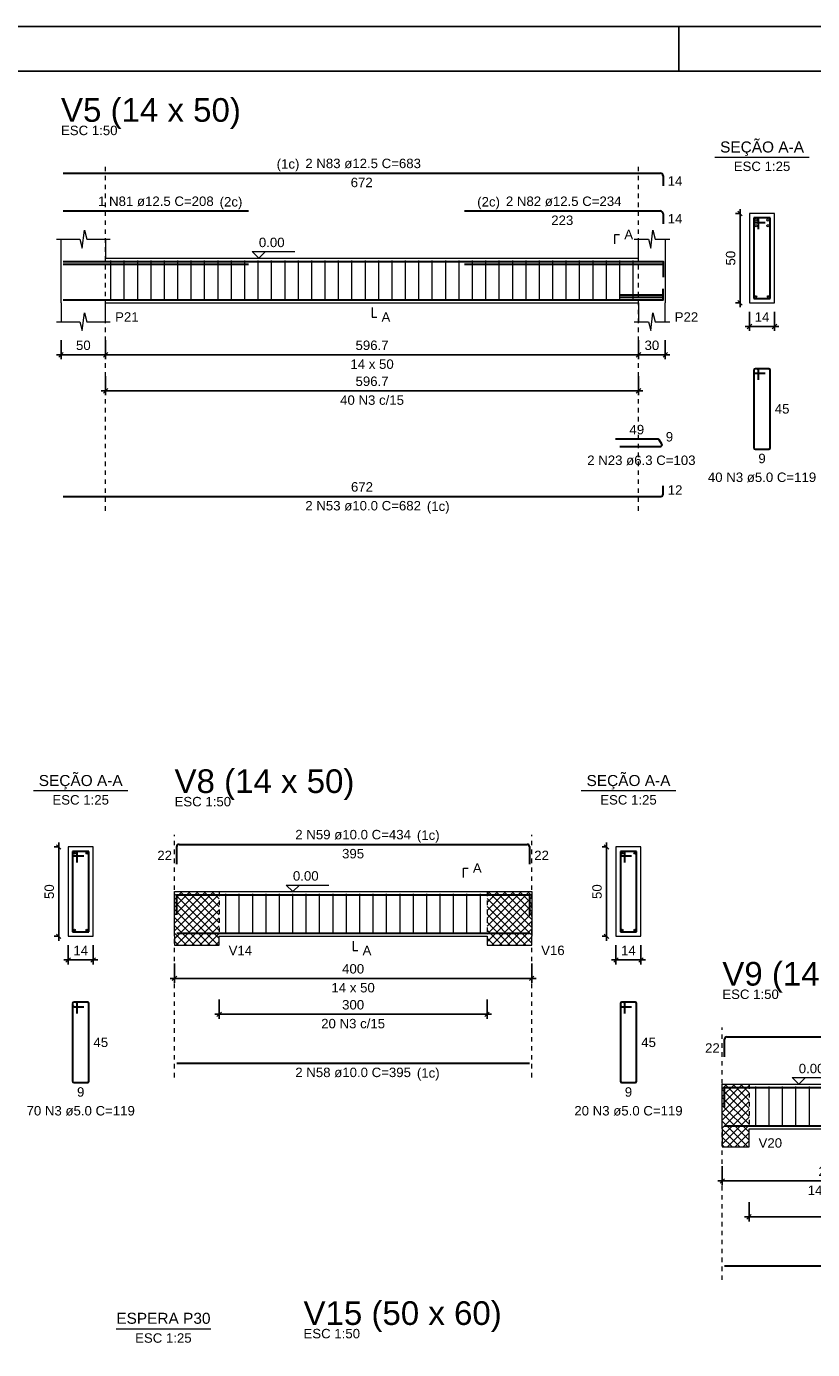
# Model space of a CAD drawing. Header units: millimetres. Extents: x 10 to 1250, y -62 to 528.
# Tile 849 of 909: x 853 to 871, y 98 to 128. Entities that reach past the tile are written whole.
import ezdxf

# ---------------------------------------------------------------- set-up
doc = ezdxf.new("R2010")
doc.units = ezdxf.units.MM
doc.header["$LTSCALE"] = 0.05
doc.linetypes.add('DOT', pattern=[6.35, 0, -6.35])
for name, color, linetype, lineweight in [('Descrição da armadura', 7, 'Continuous', 5), ('DT-Arm complementar', 5, 'Continuous', 5), ('DT-Barras na forma', 2, 'Continuous', 30), ('DT-Barras no corte', 5, 'Continuous', 5), ('DT-Barras rebatidas', 2, 'Continuous', 30), ('DT-Cotas', 9, 'Continuous', 5), ('DT-Forma', 5, 'Continuous', 5), ('DT-Hachura intersecção vigas', 9, 'Continuous', 5), ('DT-Pontilhado', 9, 'DOT', 5), ('DT-Textos', 7, 'Continuous', 5), ('DT-Título', 3, 'Continuous', 20), ('Textos armaduras', 7, 'Continuous', 5)]:
    doc.layers.add(name, color=color, linetype=linetype, lineweight=lineweight)
doc.layers.add('FOLHA_PADRÃO', color=7, linetype='Continuous')
doc.styles.add('Arial', font='arial.ttf')
doc.styles.get("Standard").update_dxf_attribs({"font": 'arial.ttf'})
doc.dimstyles.new('UM_25.000000', dxfattribs={"dimtxt": 0.18, "dimasz": 0.1, "dimexe": 0.1, "dimexo": 0.2, "dimgap": 0, "dimtad": 1, "dimtih": 1, "dimtoh": 1, "dimdec": 1, "dimlfac": 25, "dimzin": 0, "dimdsep": 46, "dimtxsty": 'Standard', "dimcen": 0.09, "dimdle": 0.1, "dimadec": 1, "dimazin": 2, "dimtfac": 1, "dimtdec": 4, "dimtofl": 0, "dimtmove": 0, "dimatfit": 3, "dimfxl": 1, "dimtolj": 1, "dimarcsym": 0})
doc.dimstyles.new('UM_50.000000', dxfattribs={"dimtxt": 0.18, "dimasz": 0.1, "dimexe": 0.1, "dimexo": 0.2, "dimgap": 0.1, "dimtad": 1, "dimdec": 1, "dimlfac": 50, "dimzin": 0, "dimdsep": 46, "dimtxsty": 'Standard', "dimblk": 'OBLIQUE', "dimcen": 0.09, "dimdle": 0.1, "dimadec": 1, "dimazin": 2, "dimtfac": 1, "dimtdec": 1, "dimtofl": 0, "dimtmove": 0, "dimatfit": 3, "dimldrblk": 'OBLIQUE', "dimfxl": 1, "dimtolj": 1, "dimarcsym": 1})
pattern_1 = [(45, (770.54189, 53.9117), (-0.08838835, 0.08838835), []), (135, (770.54189, 53.9117), (-0.08838835, -0.08838835), [])]

# ---------------------------------------------------------------- blocks, each defined once
blk = doc.blocks.new('A1EST. 1500')
at = {"layer": 'FOLHA_PADRÃO', "color": 1, "linetype": 'Continuous'}
for p, q in [((150.008, 59.4), (0, 59.4)), ((77.5, 59.4), (77.5, 58.4))]:
    blk.add_line(p, q, dxfattribs=at)
at = {"layer": 'FOLHA_PADRÃO', "color": 6, "linetype": 'Continuous'}
blk.add_lwpolyline([(149, 58.4), (149, 1), (1, 1), (1, 58.4), (149, 58.4)], dxfattribs=at)
blk = doc.blocks.new('_Oblique')
at = {"color": 0, "linetype": 'ByBlock', "lineweight": -2}
blk.add_line((-0.5, -0.5), (0.5, 0.5), dxfattribs=at)
blk = doc.blocks.new('*D1241')
at = {"layer": 'Defpoints', "color": 0, "transparency": 16777216}
for p in [(853.939, 121.108), (854.939, 121.108), (854.939, 120.579)]:
    blk.add_point(p, dxfattribs=at)
at = {"layer": 'DT-Cotas', "color": 0, "lineweight": -2, "transparency": 16777216}
for p, q in [((853.939, 120.908), (853.939, 120.479)), ((854.939, 120.908), (854.939, 120.479)), ((853.839, 120.579), (855.039, 120.579))]:
    blk.add_line(p, q, dxfattribs=at)
at = {"layer": 'DT-Cotas', "color": 0, "lineweight": -2, "transparency": 16777216, "xscale": 0.1, "yscale": 0.1, "zscale": 0.1, "rotation": 180}
blk.add_blockref('_Oblique', (853.939, 120.579), dxfattribs=at)
at = {"layer": 'DT-Cotas', "color": 0, "lineweight": -2, "transparency": 16777216, "xscale": 0.1, "yscale": 0.1, "zscale": 0.1}
blk.add_blockref('_Oblique', (854.939, 120.579), dxfattribs=at)
at = {"layer": 'DT-Cotas', "transparency": 16777216, "insert": (854.439, 120.791), "char_height": 0.2118, "attachment_point": 5, "rotation": 0.0057, "style": 'Arial'}
blk.add_mtext('\\A1;50', dxfattribs=at)
blk = doc.blocks.new('*D1242')
at = {"layer": 'Defpoints', "color": 0, "transparency": 16777216}
for p in [(854.939, 121.108), (866.874, 121.108), (866.874, 120.579)]:
    blk.add_point(p, dxfattribs=at)
at = {"layer": 'DT-Cotas', "color": 0, "lineweight": -2, "transparency": 16777216}
for p, q in [((854.939, 120.908), (854.939, 120.479)), ((866.874, 120.908), (866.874, 120.479)), ((854.839, 120.579), (866.974, 120.579))]:
    blk.add_line(p, q, dxfattribs=at)
at = {"layer": 'DT-Cotas', "color": 0, "lineweight": -2, "transparency": 16777216, "xscale": 0.1, "yscale": 0.1, "zscale": 0.1, "rotation": 180}
blk.add_blockref('_Oblique', (854.939, 120.579), dxfattribs=at)
at = {"layer": 'DT-Cotas', "color": 0, "lineweight": -2, "transparency": 16777216, "xscale": 0.1, "yscale": 0.1, "zscale": 0.1}
blk.add_blockref('_Oblique', (866.874, 120.579), dxfattribs=at)
at = {"layer": 'DT-Cotas', "transparency": 16777216, "insert": (860.906, 120.791), "char_height": 0.2118, "attachment_point": 5, "rotation": 0.0057, "style": 'Arial'}
blk.add_mtext('\\A1;596.7', dxfattribs=at)
blk = doc.blocks.new('*D1243')
at = {"layer": 'Defpoints', "color": 0, "transparency": 16777216}
for p in [(866.874, 121.108), (867.474, 121.108), (867.474, 120.579)]:
    blk.add_point(p, dxfattribs=at)
at = {"layer": 'DT-Cotas', "color": 0, "lineweight": -2, "transparency": 16777216}
for p, q in [((866.874, 120.908), (866.874, 120.479)), ((867.474, 120.908), (867.474, 120.479)), ((866.774, 120.579), (867.574, 120.579))]:
    blk.add_line(p, q, dxfattribs=at)
at = {"layer": 'DT-Cotas', "color": 0, "lineweight": -2, "transparency": 16777216, "xscale": 0.1, "yscale": 0.1, "zscale": 0.1, "rotation": 180}
blk.add_blockref('_Oblique', (866.874, 120.579), dxfattribs=at)
at = {"layer": 'DT-Cotas', "color": 0, "lineweight": -2, "transparency": 16777216, "xscale": 0.1, "yscale": 0.1, "zscale": 0.1}
blk.add_blockref('_Oblique', (867.474, 120.579), dxfattribs=at)
at = {"layer": 'DT-Cotas', "transparency": 16777216, "insert": (867.174, 120.791), "char_height": 0.2118, "attachment_point": 5, "rotation": 0.0057, "style": 'Arial'}
blk.add_mtext('\\A1;30', dxfattribs=at)
blk = doc.blocks.new('*D1244')
at = {"layer": 'Defpoints', "color": 0, "transparency": 16777216}
for p in [(854.939, 120.304), (866.874, 120.304), (866.874, 119.774)]:
    blk.add_point(p, dxfattribs=at)
at = {"layer": 'DT-Cotas', "color": 0, "lineweight": -2, "transparency": 16777216}
for p, q in [((854.939, 120.104), (854.939, 119.674)), ((866.874, 120.104), (866.874, 119.674)), ((854.839, 119.774), (866.974, 119.774))]:
    blk.add_line(p, q, dxfattribs=at)
at = {"layer": 'DT-Cotas', "color": 0, "lineweight": -2, "transparency": 16777216, "xscale": 0.1, "yscale": 0.1, "zscale": 0.1, "rotation": 180}
blk.add_blockref('_Oblique', (854.939, 119.774), dxfattribs=at)
at = {"layer": 'DT-Cotas', "color": 0, "lineweight": -2, "transparency": 16777216, "xscale": 0.1, "yscale": 0.1, "zscale": 0.1}
blk.add_blockref('_Oblique', (866.874, 119.774), dxfattribs=at)
at = {"layer": 'DT-Cotas', "transparency": 16777216, "insert": (860.906, 119.986), "char_height": 0.2118, "attachment_point": 5, "rotation": 0.0057, "style": 'Arial'}
blk.add_mtext('\\A1;596.7', dxfattribs=at)
blk = doc.blocks.new('*D1245')
at = {"layer": 'Defpoints', "color": 0, "transparency": 16777216}
for p in [(869.149, 123.744), (869.361, 123.744), (869.361, 121.744)]:
    blk.add_point(p, dxfattribs=at)
at = {"layer": 'DT-Cotas', "color": 0, "lineweight": -2, "transparency": 16777216}
for p, q in [((869.161, 123.744), (869.049, 123.744)), ((869.149, 121.644), (869.149, 123.844)), ((869.161, 121.744), (869.049, 121.744))]:
    blk.add_line(p, q, dxfattribs=at)
at = {"layer": 'DT-Cotas', "color": 0, "lineweight": -2, "transparency": 16777216, "xscale": 0.1, "yscale": 0.1, "zscale": 0.1}
for p, rotation in [((869.149, 123.744), 90), ((869.149, 121.744), 270)]:
    blk.add_blockref('_Oblique', p, dxfattribs=dict(at, rotation=rotation))
at = {"layer": 'DT-Cotas', "transparency": 16777216, "insert": (868.938, 122.744), "char_height": 0.2118, "attachment_point": 5, "rotation": 90, "style": 'Arial'}
blk.add_mtext('\\A1;50', dxfattribs=at)
blk = doc.blocks.new('*D1122')
at = {"layer": 'Defpoints', "color": 0, "transparency": 16777216}
for p in [(869.361, 121.744), (869.921, 121.744), (869.921, 121.214)]:
    blk.add_point(p, dxfattribs=at)
at = {"layer": 'DT-Cotas', "color": 0, "lineweight": -2, "transparency": 16777216}
for p, q in [((869.361, 121.544), (869.361, 121.114)), ((869.921, 121.544), (869.921, 121.114)), ((869.261, 121.214), (870.021, 121.214))]:
    blk.add_line(p, q, dxfattribs=at)
at = {"layer": 'DT-Cotas', "color": 0, "lineweight": -2, "transparency": 16777216, "xscale": 0.1, "yscale": 0.1, "zscale": 0.1, "rotation": 180}
blk.add_blockref('_Oblique', (869.361, 121.214), dxfattribs=at)
at = {"layer": 'DT-Cotas', "color": 0, "lineweight": -2, "transparency": 16777216, "xscale": 0.1, "yscale": 0.1, "zscale": 0.1}
blk.add_blockref('_Oblique', (869.921, 121.214), dxfattribs=at)
at = {"layer": 'DT-Cotas', "transparency": 16777216, "insert": (869.641, 121.426), "char_height": 0.2118, "attachment_point": 5, "rotation": 0.0057, "style": 'Arial'}
blk.add_mtext('\\A1;14', dxfattribs=at)
blk = doc.blocks.new('*D1137')
at = {"layer": 'Defpoints', "color": 0, "transparency": 16777216}
for p in [(853.888, 109.558), (854.1, 109.558), (854.1, 107.558)]:
    blk.add_point(p, dxfattribs=at)
at = {"layer": 'DT-Cotas', "color": 0, "lineweight": -2, "transparency": 16777216}
for p, q in [((853.888, 107.458), (853.888, 109.658)), ((853.9, 109.558), (853.788, 109.558)), ((853.9, 107.558), (853.788, 107.558))]:
    blk.add_line(p, q, dxfattribs=at)
at = {"layer": 'DT-Cotas', "color": 0, "lineweight": -2, "transparency": 16777216, "xscale": 0.1, "yscale": 0.1, "zscale": 0.1}
for p, rotation in [((853.888, 109.558), 90), ((853.888, 107.558), 270)]:
    blk.add_blockref('_Oblique', p, dxfattribs=dict(at, rotation=rotation))
at = {"layer": 'DT-Cotas', "transparency": 16777216, "insert": (853.676, 108.558), "char_height": 0.2118, "attachment_point": 5, "rotation": 90, "style": 'Arial'}
blk.add_mtext('\\A1;50', dxfattribs=at)
blk = doc.blocks.new('*D1138')
at = {"layer": 'Defpoints', "color": 0, "transparency": 16777216}
for p in [(854.1, 107.558), (854.66, 107.558), (854.66, 107.028)]:
    blk.add_point(p, dxfattribs=at)
at = {"layer": 'DT-Cotas', "color": 0, "lineweight": -2, "transparency": 16777216}
for p, q in [((854.1, 107.358), (854.1, 106.928)), ((854.66, 107.358), (854.66, 106.928)), ((854, 107.028), (854.76, 107.028))]:
    blk.add_line(p, q, dxfattribs=at)
at = {"layer": 'DT-Cotas', "color": 0, "lineweight": -2, "transparency": 16777216, "xscale": 0.1, "yscale": 0.1, "zscale": 0.1, "rotation": 180}
blk.add_blockref('_Oblique', (854.1, 107.028), dxfattribs=at)
at = {"layer": 'DT-Cotas', "color": 0, "lineweight": -2, "transparency": 16777216, "xscale": 0.1, "yscale": 0.1, "zscale": 0.1}
blk.add_blockref('_Oblique', (854.66, 107.028), dxfattribs=at)
at = {"layer": 'DT-Cotas', "transparency": 16777216, "insert": (854.38, 107.24), "char_height": 0.2118, "attachment_point": 5, "rotation": 0.0057, "style": 'Arial'}
blk.add_mtext('\\A1;14', dxfattribs=at)
blk = doc.blocks.new('*D1146')
at = {"layer": 'Defpoints', "color": 0, "transparency": 16777216}
for p in [(856.482, 107.146), (864.482, 107.146), (864.482, 106.616)]:
    blk.add_point(p, dxfattribs=at)
at = {"layer": 'DT-Cotas', "color": 0, "lineweight": -2, "transparency": 16777216}
for p, q in [((856.482, 106.946), (856.482, 106.516)), ((864.482, 106.946), (864.482, 106.516)), ((856.382, 106.616), (864.582, 106.616))]:
    blk.add_line(p, q, dxfattribs=at)
at = {"layer": 'DT-Cotas', "color": 0, "lineweight": -2, "transparency": 16777216, "xscale": 0.1, "yscale": 0.1, "zscale": 0.1, "rotation": 180}
blk.add_blockref('_Oblique', (856.482, 106.616), dxfattribs=at)
at = {"layer": 'DT-Cotas', "color": 0, "lineweight": -2, "transparency": 16777216, "xscale": 0.1, "yscale": 0.1, "zscale": 0.1}
blk.add_blockref('_Oblique', (864.482, 106.616), dxfattribs=at)
at = {"layer": 'DT-Cotas', "transparency": 16777216, "insert": (860.482, 106.828), "char_height": 0.2118, "attachment_point": 5, "rotation": 0.0057, "style": 'Arial'}
blk.add_mtext('\\A1;400', dxfattribs=at)
blk = doc.blocks.new('*D1147')
at = {"layer": 'Defpoints', "color": 0, "transparency": 16777216}
for p in [(857.482, 106.341), (863.482, 106.341), (863.482, 105.812)]:
    blk.add_point(p, dxfattribs=at)
at = {"layer": 'DT-Cotas', "color": 0, "lineweight": -2, "transparency": 16777216}
for p, q in [((857.482, 106.141), (857.482, 105.712)), ((863.482, 106.141), (863.482, 105.712)), ((857.382, 105.812), (863.582, 105.812))]:
    blk.add_line(p, q, dxfattribs=at)
at = {"layer": 'DT-Cotas', "color": 0, "lineweight": -2, "transparency": 16777216, "xscale": 0.1, "yscale": 0.1, "zscale": 0.1, "rotation": 180}
blk.add_blockref('_Oblique', (857.482, 105.812), dxfattribs=at)
at = {"layer": 'DT-Cotas', "color": 0, "lineweight": -2, "transparency": 16777216, "xscale": 0.1, "yscale": 0.1, "zscale": 0.1}
blk.add_blockref('_Oblique', (863.482, 105.812), dxfattribs=at)
at = {"layer": 'DT-Cotas', "transparency": 16777216, "insert": (860.482, 106.023), "char_height": 0.2118, "attachment_point": 5, "rotation": 0.0057, "style": 'Arial'}
blk.add_mtext('\\A1;300', dxfattribs=at)
blk = doc.blocks.new('*D1148')
at = {"layer": 'Defpoints', "color": 0, "transparency": 16777216}
for p in [(866.158, 109.558), (866.369, 109.558), (866.369, 107.558)]:
    blk.add_point(p, dxfattribs=at)
at = {"layer": 'DT-Cotas', "color": 0, "lineweight": -2, "transparency": 16777216}
for p, q in [((866.158, 107.458), (866.158, 109.658)), ((866.169, 109.558), (866.058, 109.558)), ((866.169, 107.558), (866.058, 107.558))]:
    blk.add_line(p, q, dxfattribs=at)
at = {"layer": 'DT-Cotas', "color": 0, "lineweight": -2, "transparency": 16777216, "xscale": 0.1, "yscale": 0.1, "zscale": 0.1}
for p, rotation in [((866.158, 109.558), 90), ((866.158, 107.558), 270)]:
    blk.add_blockref('_Oblique', p, dxfattribs=dict(at, rotation=rotation))
at = {"layer": 'DT-Cotas', "transparency": 16777216, "insert": (865.946, 108.558), "char_height": 0.2118, "attachment_point": 5, "rotation": 90, "style": 'Arial'}
blk.add_mtext('\\A1;50', dxfattribs=at)
blk = doc.blocks.new('*D1149')
at = {"layer": 'Defpoints', "color": 0, "transparency": 16777216}
for p in [(866.369, 107.558), (866.929, 107.558), (866.929, 107.028)]:
    blk.add_point(p, dxfattribs=at)
at = {"layer": 'DT-Cotas', "color": 0, "lineweight": -2, "transparency": 16777216}
for p, q in [((866.369, 107.358), (866.369, 106.928)), ((866.929, 107.358), (866.929, 106.928)), ((866.269, 107.028), (867.029, 107.028))]:
    blk.add_line(p, q, dxfattribs=at)
at = {"layer": 'DT-Cotas', "color": 0, "lineweight": -2, "transparency": 16777216, "xscale": 0.1, "yscale": 0.1, "zscale": 0.1, "rotation": 180}
blk.add_blockref('_Oblique', (866.369, 107.028), dxfattribs=at)
at = {"layer": 'DT-Cotas', "color": 0, "lineweight": -2, "transparency": 16777216, "xscale": 0.1, "yscale": 0.1, "zscale": 0.1}
blk.add_blockref('_Oblique', (866.929, 107.028), dxfattribs=at)
at = {"layer": 'DT-Cotas', "transparency": 16777216, "insert": (866.649, 107.24), "char_height": 0.2118, "attachment_point": 5, "rotation": 0.0057, "style": 'Arial'}
blk.add_mtext('\\A1;14', dxfattribs=at)
blk = doc.blocks.new('*D1150')
at = {"layer": 'Defpoints', "color": 0, "transparency": 16777216}
for p in [(868.751, 102.609), (873.551, 102.609), (873.551, 102.08)]:
    blk.add_point(p, dxfattribs=at)
at = {"layer": 'DT-Cotas', "color": 0, "lineweight": -2, "transparency": 16777216}
for p, q in [((868.751, 102.409), (868.751, 101.98)), ((873.551, 102.409), (873.551, 101.98)), ((868.651, 102.08), (873.651, 102.08))]:
    blk.add_line(p, q, dxfattribs=at)
at = {"layer": 'DT-Cotas', "color": 0, "lineweight": -2, "transparency": 16777216, "xscale": 0.1, "yscale": 0.1, "zscale": 0.1, "rotation": 180}
blk.add_blockref('_Oblique', (868.751, 102.08), dxfattribs=at)
at = {"layer": 'DT-Cotas', "color": 0, "lineweight": -2, "transparency": 16777216, "xscale": 0.1, "yscale": 0.1, "zscale": 0.1}
blk.add_blockref('_Oblique', (873.551, 102.08), dxfattribs=at)
at = {"layer": 'DT-Cotas', "transparency": 16777216, "insert": (871.151, 102.291), "char_height": 0.2118, "attachment_point": 5, "rotation": 0.0057, "style": 'Arial'}
blk.add_mtext('\\A1;240', dxfattribs=at)
blk = doc.blocks.new('*D1153')
at = {"layer": 'Defpoints', "color": 0, "transparency": 16777216}
for p in [(869.351, 101.804), (873.551, 101.804), (873.551, 101.275)]:
    blk.add_point(p, dxfattribs=at)
at = {"layer": 'DT-Cotas', "color": 0, "lineweight": -2, "transparency": 16777216}
for p, q in [((869.351, 101.604), (869.351, 101.175)), ((873.551, 101.604), (873.551, 101.175)), ((869.251, 101.275), (873.651, 101.275))]:
    blk.add_line(p, q, dxfattribs=at)
at = {"layer": 'DT-Cotas', "color": 0, "lineweight": -2, "transparency": 16777216, "xscale": 0.1, "yscale": 0.1, "zscale": 0.1, "rotation": 180}
blk.add_blockref('_Oblique', (869.351, 101.275), dxfattribs=at)
at = {"layer": 'DT-Cotas', "color": 0, "lineweight": -2, "transparency": 16777216, "xscale": 0.1, "yscale": 0.1, "zscale": 0.1}
blk.add_blockref('_Oblique', (873.551, 101.275), dxfattribs=at)
at = {"layer": 'DT-Cotas', "transparency": 16777216, "insert": (871.451, 101.487), "char_height": 0.2118, "attachment_point": 5, "rotation": 0.0057, "style": 'Arial'}
blk.add_mtext('\\A1;210', dxfattribs=at)

msp = doc.modelspace()

# ---------------------------------------------------------------- hatches: boundary and pattern name
at = {"layer": 'DT-Hachura intersecção vigas', "linetype": 'Continuous'}
h = msp.add_hatch(dxfattribs=at)
h.set_pattern_fill('ANSI37', color=256, style=0)
h.set_pattern_definition(pattern_1)
h.paths.add_polyline_path([(857.4819, 107.3577), (857.4819, 107.5577), (857.4819, 108.5577), (856.4819, 108.5577), (856.4819, 107.5577), (856.4819, 107.3577), (857.4819, 107.3577)])
h = msp.add_hatch(dxfattribs=at)
h.set_pattern_fill('ANSI37', color=256, style=0)
h.set_pattern_definition(pattern_1)
h.paths.add_polyline_path([(864.4819, 107.3577), (864.4819, 107.5577), (864.4819, 108.5577), (863.4819, 108.5577), (863.4819, 107.5577), (863.4819, 107.3577), (864.4819, 107.3577)])
h = msp.add_hatch(dxfattribs=at)
h.set_pattern_fill('ANSI37', color=256, style=0)
h.set_pattern_definition([(45, (770.54189, 49.59845), (-0.08838835, 0.08838835), []), (135, (770.54189, 49.59845), (-0.08838835, -0.08838835), [])])
h.paths.add_polyline_path([(869.3515, 102.8444), (869.3515, 103.2444), (869.3515, 104.2444), (868.7515, 104.2444), (868.7515, 103.2444), (868.7515, 102.8444), (869.3515, 102.8444)])

# ---------------------------------------------------------------- linework, layer by layer
at = {"layer": 'DT-Arm complementar'}
for p, q in [((855.0561, 121.7938), (855.0561, 122.6938)), ((855.3561, 121.7938), (855.3561, 122.6938)), ((855.6561, 121.7938), (855.6561, 122.6938)), ((855.9561, 121.7938), (855.9561, 122.6938)), ((856.2561, 121.7938), (856.2561, 122.6938)), ((856.5561, 121.7938), (856.5561, 122.6938)), ((856.8561, 121.7938), (856.8561, 122.6938)), ((857.1561, 121.7938), (857.1561, 122.6938)), ((857.4561, 121.7938), (857.4561, 122.6938)), ((857.7561, 121.7938), (857.7561, 122.6938)), ((858.0561, 121.7938), (858.0561, 122.6938)), ((858.3561, 121.7938), (858.3561, 122.6938)), ((858.6561, 121.7938), (858.6561, 122.6938)), ((858.9561, 121.7938), (858.9561, 122.6938)), ((859.2561, 121.7938), (859.2561, 122.6938)), ((859.5561, 121.7938), (859.5561, 122.6938)), ((859.8561, 121.7938), (859.8561, 122.6938)), ((860.1561, 121.7938), (860.1561, 122.6938)), ((860.4561, 121.7938), (860.4561, 122.6938)), ((860.7561, 121.7938), (860.7561, 122.6938)), ((861.0561, 121.7938), (861.0561, 122.6938)), ((861.3561, 121.7938), (861.3561, 122.6938)), ((861.6561, 121.7938), (861.6561, 122.6938)), ((861.9561, 121.7938), (861.9561, 122.6938)), ((862.2561, 121.7938), (862.2561, 122.6938)), ((862.5561, 121.7938), (862.5561, 122.6938)), ((862.8561, 121.7938), (862.8561, 122.6938)), ((863.1561, 121.7938), (863.1561, 122.6938)), ((863.4561, 121.7938), (863.4561, 122.6938)), ((863.7561, 121.7938), (863.7561, 122.6938)), ((864.0561, 121.7938), (864.0561, 122.6938)), ((864.3561, 121.7938), (864.3561, 122.6938)), ((864.6561, 121.7938), (864.6561, 122.6938)), ((864.9561, 121.7938), (864.9561, 122.6938)), ((865.2561, 121.7938), (865.2561, 122.6938)), ((865.5561, 121.7938), (865.5561, 122.6938)), ((865.8561, 121.7938), (865.8561, 122.6938)), ((866.1561, 121.7938), (866.1561, 122.6938)), ((866.4561, 121.7938), (866.4561, 122.6938)), ((866.7561, 121.7938), (866.7561, 122.6938)), ((857.6319, 107.6077), (857.6319, 108.5077)), ((857.9319, 107.6077), (857.9319, 108.5077)), ((858.2319, 107.6077), (858.2319, 108.5077)), ((858.5319, 107.6077), (858.5319, 108.5077)), ((858.8319, 107.6077), (858.8319, 108.5077)), ((859.1319, 107.6077), (859.1319, 108.5077)), ((859.4319, 107.6077), (859.4319, 108.5077)), ((859.7319, 107.6077), (859.7319, 108.5077)), ((860.0319, 107.6077), (860.0319, 108.5077)), ((860.3319, 107.6077), (860.3319, 108.5077)), ((860.6319, 107.6077), (860.6319, 108.5077)), ((860.9319, 107.6077), (860.9319, 108.5077)), ((861.2319, 107.6077), (861.2319, 108.5077)), ((861.5319, 107.6077), (861.5319, 108.5077)), ((861.8319, 107.6077), (861.8319, 108.5077)), ((862.1319, 107.6077), (862.1319, 108.5077)), ((862.4319, 107.6077), (862.4319, 108.5077)), ((862.7319, 107.6077), (862.7319, 108.5077)), ((863.0319, 107.6077), (863.0319, 108.5077)), ((863.3319, 107.6077), (863.3319, 108.5077)), ((869.5015, 103.2944), (869.5015, 104.1944)), ((869.8015, 103.2944), (869.8015, 104.1944)), ((870.1015, 103.2944), (870.1015, 104.1944)), ((870.4015, 103.2944), (870.4015, 104.1944)), ((870.7015, 103.2944), (870.7015, 104.1944))]:
    msp.add_line(p, q, dxfattribs=at)
at = {"layer": 'DT-Barras na forma'}
for p, q in [((869.5612, 123.6438), (869.4612, 123.6438)), ((869.4612, 123.6438), (869.4612, 121.8438)), ((869.8212, 123.6438), (869.4612, 123.6438)), ((869.4612, 123.6438), (869.4612, 123.5438)), ((869.5612, 123.3938), (869.5612, 123.6438)), ((869.8212, 121.8438), (869.8212, 123.6438)), ((869.4612, 123.5438), (869.7112, 123.5438)), ((867.4236, 121.9146), (866.4533, 121.9146)), ((867.4236, 121.8642), (866.4533, 121.8642)), ((869.4612, 121.8438), (869.8212, 121.8438)), ((854.2998, 109.4577), (854.1998, 109.4577)), ((854.1998, 109.4577), (854.1998, 107.6577)), ((854.5598, 109.4577), (854.1998, 109.4577)), ((854.1998, 109.4577), (854.1998, 109.3577)), ((854.1998, 109.3577), (854.4498, 109.3577)), ((854.2998, 109.2077), (854.2998, 109.4577)), ((854.5598, 107.6577), (854.5598, 109.4577)), ((866.5695, 109.4577), (866.4695, 109.4577)), ((866.4695, 109.4577), (866.4695, 107.6577)), ((866.8295, 109.4577), (866.4695, 109.4577)), ((866.4695, 109.4577), (866.4695, 109.3577)), ((866.4695, 109.3577), (866.7195, 109.3577)), ((866.5695, 109.2077), (866.5695, 109.4577)), ((866.8295, 107.6577), (866.8295, 109.4577)), ((854.1998, 107.6577), (854.5598, 107.6577)), ((866.4695, 107.6577), (866.8295, 107.6577))]:
    msp.add_line(p, q, dxfattribs=at)
for points in [[(853.9886, 122.6713), (867.4236, 122.6713), (867.4236, 122.3838)], [(853.9886, 122.6063), (858.1386, 122.6063)], [(862.9736, 122.6063), (867.4236, 122.6063), (867.4236, 122.3188)], [(853.9886, 121.8138), (867.4236, 121.8138), (867.4236, 122.0538)], [(856.5319, 108.0417), (856.5319, 108.4877), (864.4319, 108.4877), (864.4319, 108.0417)], [(856.5319, 107.6277), (864.4319, 107.6277)], [(868.8015, 103.7285), (868.8015, 104.1744), (879.0015, 104.1744), (879.0015, 103.7285)], [(868.8015, 103.3144), (879.0015, 103.3144)]]:
    msp.add_lwpolyline(points, dxfattribs=at)
at = {"layer": 'DT-Barras no corte'}
for centre, radius in [((869.5062, 123.5988), 0.025), ((869.7762, 123.5988), 0.025), ((869.5062, 123.4688), 0.025), ((869.7762, 123.4688), 0.025), ((869.5012, 121.8838), 0.02), ((869.7812, 121.8838), 0.02), ((854.2398, 109.4177), 0.02), ((854.5198, 109.4177), 0.02), ((866.5095, 109.4177), 0.02), ((866.7895, 109.4177), 0.02), ((854.2398, 107.6977), 0.02), ((854.5198, 107.6977), 0.02), ((866.5095, 107.6977), 0.02), ((866.7895, 107.6977), 0.02)]:
    msp.add_circle(centre, radius, dxfattribs=at)
at = {"layer": 'DT-Barras rebatidas'}
for p, q in [((853.9886, 124.6481), (867.3611, 124.6481)), ((867.4236, 124.5856), (867.4236, 124.3606)), ((853.9886, 123.8009), (858.1386, 123.8009)), ((862.9736, 123.8009), (867.3611, 123.8009)), ((867.4236, 123.7384), (867.4236, 123.5134)), ((869.4612, 120.2371), (869.4612, 118.4971)), ((869.4612, 120.2371), (869.4612, 120.1971)), ((869.5312, 120.2671), (869.4912, 120.2671)), ((869.7912, 120.2671), (869.4912, 120.2671)), ((869.4912, 120.1671), (869.7112, 120.1671)), ((869.5612, 120.0171), (869.5612, 120.2371)), ((869.8212, 118.4971), (869.8212, 120.2371)), ((867.3128, 118.6903), (866.3607, 118.6903)), ((866.4533, 118.5299), (867.3691, 118.5299)), ((867.3963, 118.5771), (867.3401, 118.6745)), ((869.4912, 118.4671), (869.7912, 118.4671)), ((867.4236, 117.4568), (867.4236, 117.6468)), ((853.9886, 117.4068), (867.3736, 117.4068)), ((856.5319, 109.1713), (856.5319, 109.5673)), ((856.5819, 109.6173), (864.3819, 109.6173)), ((864.4319, 109.5673), (864.4319, 109.1713)), ((854.2698, 106.081), (854.2298, 106.081)), ((854.5298, 106.081), (854.2298, 106.081)), ((866.5395, 106.081), (866.4995, 106.081)), ((866.7995, 106.081), (866.4995, 106.081)), ((854.1998, 106.051), (854.1998, 104.311)), ((854.1998, 106.051), (854.1998, 106.011)), ((854.2298, 105.981), (854.4498, 105.981)), ((854.2998, 105.831), (854.2998, 106.051)), ((854.5598, 104.311), (854.5598, 106.051)), ((866.4695, 106.051), (866.4695, 104.311)), ((866.4695, 106.051), (866.4695, 106.011)), ((866.4995, 105.981), (866.7195, 105.981)), ((866.5695, 105.831), (866.5695, 106.051)), ((866.8295, 104.311), (866.8295, 106.051)), ((868.8015, 104.8581), (868.8015, 105.254)), ((868.8515, 105.304), (878.9515, 105.304)), ((856.5319, 104.7167), (864.4319, 104.7167)), ((854.2298, 104.281), (854.5298, 104.281)), ((866.4995, 104.281), (866.7995, 104.281)), ((868.8015, 100.1798), (879.0015, 100.1798))]:
    msp.add_line(p, q, dxfattribs=at)
for centre, radius, start, end in [((867.3611, 124.5856), 0.0625, 0, 90), ((867.3611, 123.7384), 0.0625, 0, 90), ((869.4912, 120.2371), 0.03, 90, 180), ((869.4912, 120.2371), 0.03, 90, 180), ((869.4912, 120.1971), 0.03, 180, 270), ((869.5312, 120.2371), 0.03, 0, 90), ((869.7912, 120.2371), 0.03, 0, 90), ((867.3128, 118.6588), 0.0315, 30, 90), ((867.3691, 118.5614), 0.0315, 270, 30), ((869.4912, 118.4971), 0.03, 180, 270), ((869.7912, 118.4971), 0.03, 270, 0), ((867.3736, 117.4568), 0.05, 270, 0), ((856.5819, 109.5673), 0.05, 90, 180), ((864.3819, 109.5673), 0.05, 0, 90), ((854.2298, 106.051), 0.03, 90, 180), ((854.2298, 106.051), 0.03, 90, 180), ((854.2698, 106.051), 0.03, 0, 90), ((854.5298, 106.051), 0.03, 0, 90), ((866.4995, 106.051), 0.03, 90, 180), ((866.4995, 106.051), 0.03, 90, 180), ((866.5395, 106.051), 0.03, 0, 90), ((866.7995, 106.051), 0.03, 0, 90), ((854.2298, 106.011), 0.03, 180, 270), ((866.4995, 106.011), 0.03, 180, 270), ((868.8515, 105.254), 0.05, 90, 180), ((854.2298, 104.311), 0.03, 180, 270), ((854.5298, 104.311), 0.03, 270, 0), ((866.4995, 104.311), 0.03, 180, 270), ((866.7995, 104.311), 0.03, 270, 0)]:
    msp.add_arc(centre, radius, start, end, dxfattribs=at)
at = {"layer": 'DT-Forma'}
for p, q in [((869.9212, 123.7438), (869.3612, 123.7438)), ((869.3612, 123.7438), (869.3612, 123.7438)), ((869.3612, 123.7438), (869.3612, 121.7438)), ((869.9212, 121.7438), (869.9212, 123.7438)), ((869.9212, 123.7438), (869.9212, 123.7438)), ((854.4136, 122.9674), (854.4636, 123.3674)), ((854.4636, 123.3674), (854.5136, 123.1674)), ((867.1486, 122.9674), (867.1986, 123.3674)), ((867.1986, 123.3674), (867.2486, 123.1674)), ((853.8386, 123.1674), (854.3636, 123.1674)), ((853.9386, 122.7438), (853.9386, 123.1674)), ((854.3636, 123.1674), (854.4136, 122.9674)), ((854.5136, 123.1674), (855.0386, 123.1674)), ((854.9386, 123.1674), (854.9386, 122.7438)), ((866.7736, 123.1674), (867.0986, 123.1674)), ((866.8736, 122.7438), (866.8736, 123.1674)), ((867.0986, 123.1674), (867.1486, 122.9674)), ((867.2486, 123.1674), (867.5736, 123.1674)), ((867.4736, 123.1674), (867.4736, 122.7438)), ((854.9386, 122.7438), (866.8736, 122.7438)), ((853.9386, 121.7438), (853.9386, 121.3202)), ((854.4136, 121.1202), (854.4636, 121.5202)), ((854.4636, 121.5202), (854.5136, 121.3202)), ((854.9386, 121.3202), (854.9386, 121.7438)), ((854.9386, 121.7438), (866.8736, 121.7438)), ((866.8736, 121.7438), (866.8736, 121.3202)), ((867.1486, 121.1202), (867.1986, 121.5202)), ((867.1986, 121.5202), (867.2486, 121.3202)), ((867.4736, 121.3202), (867.4736, 121.7438)), ((869.3612, 121.7438), (869.9212, 121.7438)), ((869.3612, 121.7438), (869.3612, 121.7438)), ((869.9212, 121.7438), (869.9212, 121.7438)), ((853.8386, 121.3202), (854.3636, 121.3202)), ((854.3636, 121.3202), (854.4136, 121.1202)), ((854.5136, 121.3202), (855.0386, 121.3202)), ((866.7736, 121.3202), (867.0986, 121.3202)), ((867.0986, 121.3202), (867.1486, 121.1202)), ((867.2486, 121.3202), (867.5736, 121.3202)), ((854.6598, 109.5577), (854.0998, 109.5577)), ((854.0998, 109.5577), (854.0998, 109.5577)), ((854.0998, 109.5577), (854.0998, 107.5577)), ((854.6598, 107.5577), (854.6598, 109.5577)), ((854.6598, 109.5577), (854.6598, 109.5577)), ((866.9295, 109.5577), (866.3695, 109.5577)), ((866.3695, 109.5577), (866.3695, 109.5577)), ((866.3695, 109.5577), (866.3695, 107.5577)), ((866.9295, 107.5577), (866.9295, 109.5577)), ((866.9295, 109.5577), (866.9295, 109.5577)), ((856.4819, 108.5577), (857.4819, 108.5577)), ((857.4819, 108.5577), (863.4819, 108.5577)), ((863.4819, 108.5577), (864.4819, 108.5577)), ((854.0998, 107.5577), (854.6598, 107.5577)), ((854.0998, 107.5577), (854.0998, 107.5577)), ((854.6598, 107.5577), (854.6598, 107.5577)), ((856.4819, 107.5577), (856.4819, 107.3577)), ((857.4819, 107.3577), (857.4819, 107.5577)), ((857.4819, 107.5577), (863.4819, 107.5577)), ((863.4819, 107.5577), (863.4819, 107.3577)), ((864.4819, 107.3577), (864.4819, 107.5577)), ((866.3695, 107.5577), (866.9295, 107.5577)), ((866.3695, 107.5577), (866.3695, 107.5577)), ((866.9295, 107.5577), (866.9295, 107.5577)), ((856.4819, 107.3577), (857.4819, 107.3577)), ((863.4819, 107.3577), (864.4819, 107.3577)), ((868.7515, 104.2444), (869.3515, 104.2444)), ((869.3515, 104.2444), (873.5515, 104.2444)), ((868.7515, 103.2444), (868.7515, 102.8444)), ((869.3515, 102.8444), (869.3515, 103.2444)), ((869.3515, 103.2444), (873.5515, 103.2444)), ((868.7515, 102.8444), (869.3515, 102.8444))]:
    msp.add_line(p, q, dxfattribs=at)
at = {"layer": 'DT-Forma', "linetype": 'Continuous'}
for p, q in [((853.9386, 121.7438), (853.9386, 122.7438)), ((867.4736, 122.7438), (867.4736, 121.7438)), ((856.4819, 107.5577), (856.4819, 108.5577)), ((864.4819, 108.5577), (864.4819, 107.5577)), ((868.7515, 103.2444), (868.7515, 104.2444))]:
    msp.add_line(p, q, dxfattribs=at)
at = {"layer": 'DT-Pontilhado', "ltscale": 0.2}
for p, q in [((854.9386, 117.0891), (854.9386, 124.8599)), ((866.8736, 117.0891), (866.8736, 124.8599)), ((856.4819, 104.399), (856.4819, 109.8291)), ((864.4819, 104.399), (864.4819, 109.8291)), ((857.4819, 108.5577), (857.4819, 107.5577)), ((863.4819, 108.5577), (863.4819, 107.5577)), ((868.7515, 99.8621), (868.7515, 105.5158)), ((869.3515, 104.2444), (869.3515, 103.2444))]:
    msp.add_line(p, q, dxfattribs=at)
at = {"layer": 'DT-Textos'}
for p, q in [((868.5822, 125.0087), (870.7002, 125.0087)), ((853.3208, 110.8226), (855.4388, 110.8226)), ((865.5905, 110.8226), (867.7085, 110.8226)), ((855.1731, 98.771), (857.2911, 98.771))]:
    msp.add_line(p, q, dxfattribs=at)
for points in [[(866.3441, 123.0615), (866.3441, 123.2733), (866.45, 123.2733)], [(858.5191, 122.8921), (858.3709, 122.7438), (858.2226, 122.8921), (859.1757, 122.8921)], [(860.9061, 121.6379), (860.9061, 121.4261), (861.012, 121.4261)], [(862.9524, 108.8754), (862.9524, 109.0872), (863.0583, 109.0872)], [(859.2819, 108.706), (859.1336, 108.5577), (858.9854, 108.706), (859.9385, 108.706)], [(860.4819, 107.4518), (860.4819, 107.24), (860.5878, 107.24)], [(870.6115, 104.3927), (870.4632, 104.2444), (870.315, 104.3927), (871.2681, 104.3927)]]:
    msp.add_lwpolyline(points, dxfattribs=at)

# ---------------------------------------------------------------- block references
msp.add_blockref('A1EST. 1500', (790.2755, 68.5322))

# ---------------------------------------------------------------- texts
at = {"layer": 'Descrição da armadura', "linetype": 'Continuous', "char_height": 0.2118, "attachment_point": 8, "line_spacing_factor": 0.798, "style": 'Arial'}
for s, insert, width in [('2 N83 ø12.5 C=683', (860.7061, 124.754), 5.194653), ('1 N81 ø12.5 C=208', (856.0636, 123.9068), 5.194653), ('2 N82 ø12.5 C=234', (865.1986, 123.9068), 5.194653), ('40 N3 c/15', (860.9061, 119.4564), 2.869342), ('2 N23 ø6.3 C=103', (866.9385, 118.1063), 4.8647), ('40 N3 ø5.0 C=119', (869.6412, 117.7258), 4.8647), ('2 N53 ø10.0 C=682', (860.7061, 117.0891), 5.194653), ('2 N59 ø10.0 C=434', (860.4819, 109.7232), 5.194653), ('20 N3 c/15', (860.4819, 105.4939), 2.869342), ('2 N58 ø10.0 C=395', (860.4819, 104.399), 5.194653), ('70 N3 ø5.0 C=119', (854.3798, 103.5397), 4.8647), ('20 N3 ø5.0 C=119', (866.6495, 103.5397), 4.8647)]:
    msp.add_mtext(s, dxfattribs=dict(at, insert=insert, width=width))
at = {"layer": 'DT-Textos', "line_spacing_factor": 0.798, "style": 'Arial'}
for s, insert, char_height, width, attachment_point in [('ESC 1:50', (853.9386, 125.4953), 0.2118, 2.874069, 7), ('SEÇÃO A-A', (869.6416, 125.0335), 0.2471, 3.656684, 8), ('(1c)', (859.2786, 124.6845), 0.2118, 1.156382, 9), ('ESC 1:25', (869.6412, 124.691), 0.2118, 2.874069, 8), ('(2c)', (857.4916, 123.8365), 0.2118, 1.156382, 7), ('(2c)', (863.7706, 123.8365), 0.2118, 1.156382, 9), ('0.00', (858.3709, 122.9874), 0.2118, 1.306872, 7), ('A', (866.5559, 123.1674), 0.2118, 0.447864, 7), ('P21', (855.1504, 121.3202), 0.2118, 1.194742, 7), ('A', (861.1179, 121.3202), 0.2118, 0.447864, 7), ('P22', (867.6854, 121.3202), 0.2118, 1.194742, 7), ('14 x 50', (860.9061, 120.2612), 0.2118, 2.202601, 8), ('(1c)', (862.1336, 117.0195), 0.2118, 1.156382, 7), ('SEÇÃO A-A', (854.3799, 110.8467), 0.2471, 3.656684, 8), ('SEÇÃO A-A', (866.6499, 110.8467), 0.2471, 3.656684, 8), ('ESC 1:25', (854.3798, 110.5049), 0.2118, 2.874069, 8), ('ESC 1:50', (856.4819, 110.4645), 0.2118, 2.874069, 7), ('ESC 1:25', (866.6495, 110.5049), 0.2118, 2.874069, 8), ('(1c)', (861.9099, 109.6537), 0.2118, 1.156382, 7), ('0.00', (859.1336, 108.8013), 0.2118, 1.306872, 7), ('A', (863.1642, 108.9813), 0.2118, 0.447864, 7), ('V14', (857.6937, 107.1341), 0.2118, 1.194742, 7), ('A', (860.6937, 107.1341), 0.2118, 0.447864, 7), ('V16', (864.6937, 107.1341), 0.2118, 1.194742, 7), ('14 x 50', (860.4819, 106.2987), 0.2118, 2.202601, 8), ('ESC 1:50', (868.7515, 106.1512), 0.2118, 2.874069, 7), ('(1c)', (861.9099, 104.3287), 0.2118, 1.156382, 7), ('0.00', (870.4632, 104.488), 0.2118, 1.306872, 7), ('V20', (869.5633, 102.8208), 0.2118, 1.194742, 7), ('14 x 50', (871.1515, 101.7618), 0.2118, 2.202601, 8), ('ESPERA P30', (856.2321, 98.8769), 0.2471, 4.105532, 8), ('ESC 1:25', (856.2321, 98.4533), 0.2118, 2.874069, 8), ('ESC 1:50', (859.3705, 98.552), 0.2118, 2.874069, 7)]:
    msp.add_mtext(s, dxfattribs=dict(at, insert=insert, char_height=char_height, width=width, attachment_point=attachment_point))
at = {"layer": 'DT-Título', "char_height": 0.5295, "attachment_point": 7, "line_spacing_factor": 0.798, "style": 'Arial'}
for s, insert, width in [('V5 (14 x 50)', (853.9386, 125.6385), 8.534558), ('V8 (14 x 50)', (856.4819, 110.6077), 8.534558), ('V9 (14 x 50)', (868.7519, 106.2944), 8.534558), ('V15 (50 x 60)', (859.3709, 98.6954), 9.405915)]:
    msp.add_mtext(s, dxfattribs=dict(at, insert=insert, width=width))
at = {"layer": 'Textos armaduras', "linetype": 'Continuous', "char_height": 0.2118, "attachment_point": 7, "line_spacing_factor": 0.798, "style": 'Arial'}
for s, insert, width in [('672', (860.4274, 124.3304), 0.989858), ('14', (867.5295, 124.3672), 0.659905), ('223', (864.9199, 123.4832), 0.989858), ('14', (867.5295, 123.52), 0.659905), ('45', (869.9271, 119.2612), 0.659905), ('49', (866.6718, 118.7962), 0.659905), ('9', (867.4852, 118.6351), 0.329953), ('9', (869.5587, 118.1494), 0.329953), ('672', (860.4337, 117.5127), 0.989858), ('12', (867.5295, 117.4459), 0.659905), ('22', (856.096, 109.2634), 0.659905), ('395', (860.2344, 109.2996), 0.989858), ('22', (864.5378, 109.2634), 0.659905), ('45', (854.6657, 105.0751), 0.659905), ('45', (866.9354, 105.0751), 0.659905), ('22', (868.3656, 104.9502), 0.659905), ('9', (854.2974, 103.9633), 0.329953), ('9', (866.567, 103.9633), 0.329953)]:
    msp.add_mtext(s, dxfattribs=dict(at, insert=insert, width=width))

# ---------------------------------------------------------------- dimensions: what is measured, and where the dimension line sits
at = {"layer": 'DT-Cotas'}
for base, p1, p2, picture, middle in [((869.1494, 123.7438), (869.3612, 121.7438), (869.3612, 123.7438), '*D1245', (868.9376, 122.7438)), ((853.888, 109.5577), (854.0998, 107.5577), (854.0998, 109.5577), '*D1137', (853.6762, 108.5577)), ((866.1577, 109.5577), (866.3695, 107.5577), (866.3695, 109.5577), '*D1148', (865.9459, 108.5577))]:
    dim = msp.add_linear_dim(base=base, p1=p1, p2=p2, angle=90, dimstyle='UM_25.000000', override={"dimtxt": 0.2118, "dimasz": 0.1, "dimexe": 0.1, "dimexo": 0.2, "dimtad": 1, "dimtih": 0, "dimtoh": 0, "dimdec": 1, "dimlfac": 25, "dimzin": 8, "dimtxsty": 'Arial', "dimblk": 'Oblique', "dimblk1": 'Oblique', "dimblk2": 'Oblique', "dimsah": 1, "dimdle": 0.1, "dimse1": 0, "dimse2": 0, "dimclrt": 256, "dimadec": 1, "dimazin": 3, "dimtmove": 2, "dimldrblk": 'Oblique'}, dxfattribs=at)
    dim.commit()
    dim.dimension.update_dxf_attribs({"geometry": picture, "text_midpoint": middle, "dimtype": 160, "text_rotation": 90})
for base, p1, p2, dimstyle, override, picture, middle in [((869.9212, 121.2143), (869.3612, 121.7438), (869.9212, 121.7438), 'UM_25.000000', {"dimtxt": 0.2118, "dimasz": 0.1, "dimexe": 0.1, "dimexo": 0.2, "dimtad": 1, "dimtih": 0, "dimtoh": 0, "dimdec": 1, "dimlfac": 25, "dimzin": 8, "dimtxsty": 'Arial', "dimblk": 'Oblique', "dimblk1": 'Oblique', "dimblk2": 'Oblique', "dimsah": 1, "dimdle": 0.1, "dimse1": 0, "dimse2": 0, "dimclrt": 256, "dimadec": 1, "dimazin": 3, "dimtmove": 2, "dimldrblk": 'Oblique'}, '*D1122', (869.6412, 121.4261)), ((854.9386, 120.5789), (853.9386, 121.1084), (854.9386, 121.1084), 'UM_50.000000', {"dimtxt": 0.2118, "dimasz": 0.1, "dimexe": 0.1, "dimexo": 0.2, "dimtad": 1, "dimtih": 0, "dimtoh": 0, "dimdec": 1, "dimlfac": 50, "dimzin": 8, "dimtxsty": 'Arial', "dimblk": 'Oblique', "dimblk1": 'Oblique', "dimblk2": 'Oblique', "dimsah": 1, "dimdle": 0.1, "dimse1": 0, "dimse2": 0, "dimclrt": 256, "dimadec": 1, "dimazin": 3, "dimtmove": 2, "dimldrblk": 'Oblique'}, '*D1241', (854.4386, 120.7907)), ((866.873612, 120.578929), (854.938614, 121.108429), (866.873612, 121.108429), 'UM_50.000000', {"dimtxt": 0.2118, "dimasz": 0.1, "dimexe": 0.1, "dimexo": 0.2, "dimtad": 1, "dimtih": 0, "dimtoh": 0, "dimdec": 1, "dimlfac": 50, "dimzin": 8, "dimtxsty": 'Arial', "dimblk": 'Oblique', "dimblk1": 'Oblique', "dimblk2": 'Oblique', "dimsah": 1, "dimdle": 0.1, "dimse1": 0, "dimse2": 0, "dimclrt": 256, "dimadec": 1, "dimazin": 3, "dimtmove": 2, "dimldrblk": 'Oblique'}, '*D1242', (860.906113, 120.790729)), ((867.4736, 120.5789), (866.8736, 121.1084), (867.4736, 121.1084), 'UM_50.000000', {"dimtxt": 0.2118, "dimasz": 0.1, "dimexe": 0.1, "dimexo": 0.2, "dimtad": 1, "dimtih": 0, "dimtoh": 0, "dimdec": 1, "dimlfac": 50, "dimzin": 8, "dimtxsty": 'Arial', "dimblk": 'Oblique', "dimblk1": 'Oblique', "dimblk2": 'Oblique', "dimsah": 1, "dimdle": 0.1, "dimse1": 0, "dimse2": 0, "dimclrt": 256, "dimadec": 1, "dimazin": 3, "dimtmove": 2, "dimldrblk": 'Oblique'}, '*D1243', (867.1736, 120.7907)), ((866.873612, 119.774089), (854.938614, 120.303589), (866.873612, 120.303589), 'UM_50.000000', {"dimtxt": 0.2118, "dimasz": 0.1, "dimexe": 0.1, "dimexo": 0.2, "dimtad": 1, "dimtih": 0, "dimtoh": 0, "dimdec": 1, "dimlfac": 50, "dimzin": 8, "dimtxsty": 'Arial', "dimblk": 'Oblique', "dimblk1": 'Oblique', "dimblk2": 'Oblique', "dimsah": 1, "dimdle": 0.1, "dimse1": 0, "dimse2": 0, "dimclrt": 256, "dimadec": 1, "dimazin": 3, "dimtmove": 2, "dimldrblk": 'Oblique'}, '*D1244', (860.906113, 119.985889)), ((854.6598, 107.0282), (854.0998, 107.5577), (854.6598, 107.5577), 'UM_25.000000', {"dimtxt": 0.2118, "dimasz": 0.1, "dimexe": 0.1, "dimexo": 0.2, "dimtad": 1, "dimtih": 0, "dimtoh": 0, "dimdec": 1, "dimlfac": 25, "dimzin": 8, "dimtxsty": 'Arial', "dimblk": 'Oblique', "dimblk1": 'Oblique', "dimblk2": 'Oblique', "dimsah": 1, "dimdle": 0.1, "dimse1": 0, "dimse2": 0, "dimclrt": 256, "dimadec": 1, "dimazin": 3, "dimtmove": 2, "dimldrblk": 'Oblique'}, '*D1138', (854.3798, 107.24)), ((866.9295, 107.0282), (866.3695, 107.5577), (866.9295, 107.5577), 'UM_25.000000', {"dimtxt": 0.2118, "dimasz": 0.1, "dimexe": 0.1, "dimexo": 0.2, "dimtad": 1, "dimtih": 0, "dimtoh": 0, "dimdec": 1, "dimlfac": 25, "dimzin": 8, "dimtxsty": 'Arial', "dimblk": 'Oblique', "dimblk1": 'Oblique', "dimblk2": 'Oblique', "dimsah": 1, "dimdle": 0.1, "dimse1": 0, "dimse2": 0, "dimclrt": 256, "dimadec": 1, "dimazin": 3, "dimtmove": 2, "dimldrblk": 'Oblique'}, '*D1149', (866.6495, 107.24)), ((864.4819, 106.6164), (856.4819, 107.1459), (864.4819, 107.1459), 'UM_50.000000', {"dimtxt": 0.2118, "dimasz": 0.1, "dimexe": 0.1, "dimexo": 0.2, "dimtad": 1, "dimtih": 0, "dimtoh": 0, "dimdec": 1, "dimlfac": 50, "dimzin": 8, "dimtxsty": 'Arial', "dimblk": 'Oblique', "dimblk1": 'Oblique', "dimblk2": 'Oblique', "dimsah": 1, "dimdle": 0.1, "dimse1": 0, "dimse2": 0, "dimclrt": 256, "dimadec": 1, "dimazin": 3, "dimtmove": 2, "dimldrblk": 'Oblique'}, '*D1146', (860.4819, 106.8282)), ((863.4819, 105.8116), (857.4819, 106.3411), (863.4819, 106.3411), 'UM_50.000000', {"dimtxt": 0.2118, "dimasz": 0.1, "dimexe": 0.1, "dimexo": 0.2, "dimtad": 1, "dimtih": 0, "dimtoh": 0, "dimdec": 1, "dimlfac": 50, "dimzin": 8, "dimtxsty": 'Arial', "dimblk": 'Oblique', "dimblk1": 'Oblique', "dimblk2": 'Oblique', "dimsah": 1, "dimdle": 0.1, "dimse1": 0, "dimse2": 0, "dimclrt": 256, "dimadec": 1, "dimazin": 3, "dimtmove": 2, "dimldrblk": 'Oblique'}, '*D1147', (860.4819, 106.0234)), ((873.5515, 102.0795), (868.7515, 102.609), (873.5515, 102.609), 'UM_50.000000', {"dimtxt": 0.2118, "dimasz": 0.1, "dimexe": 0.1, "dimexo": 0.2, "dimtad": 1, "dimtih": 0, "dimtoh": 0, "dimdec": 1, "dimlfac": 50, "dimzin": 8, "dimtxsty": 'Arial', "dimblk": 'Oblique', "dimblk1": 'Oblique', "dimblk2": 'Oblique', "dimsah": 1, "dimdle": 0.1, "dimse1": 0, "dimse2": 0, "dimclrt": 256, "dimadec": 1, "dimazin": 3, "dimtmove": 2, "dimldrblk": 'Oblique'}, '*D1150', (871.1515, 102.2913)), ((873.5515, 101.2747), (869.3515, 101.8042), (873.5515, 101.8042), 'UM_50.000000', {"dimtxt": 0.2118, "dimasz": 0.1, "dimexe": 0.1, "dimexo": 0.2, "dimtad": 1, "dimtih": 0, "dimtoh": 0, "dimdec": 1, "dimlfac": 50, "dimzin": 8, "dimtxsty": 'Arial', "dimblk": 'Oblique', "dimblk1": 'Oblique', "dimblk2": 'Oblique', "dimsah": 1, "dimdle": 0.1, "dimse1": 0, "dimse2": 0, "dimclrt": 256, "dimadec": 1, "dimazin": 3, "dimtmove": 2, "dimldrblk": 'Oblique'}, '*D1153', (871.4515, 101.4865))]:
    dim = msp.add_linear_dim(base=base, p1=p1, p2=p2, dimstyle=dimstyle, override=override, dxfattribs=at)
    dim.commit()
    dim.dimension.update_dxf_attribs({"geometry": picture, "text_midpoint": middle, "dimtype": 160, "text_rotation": 0.00573})

doc.saveas('drawing.dxf')
